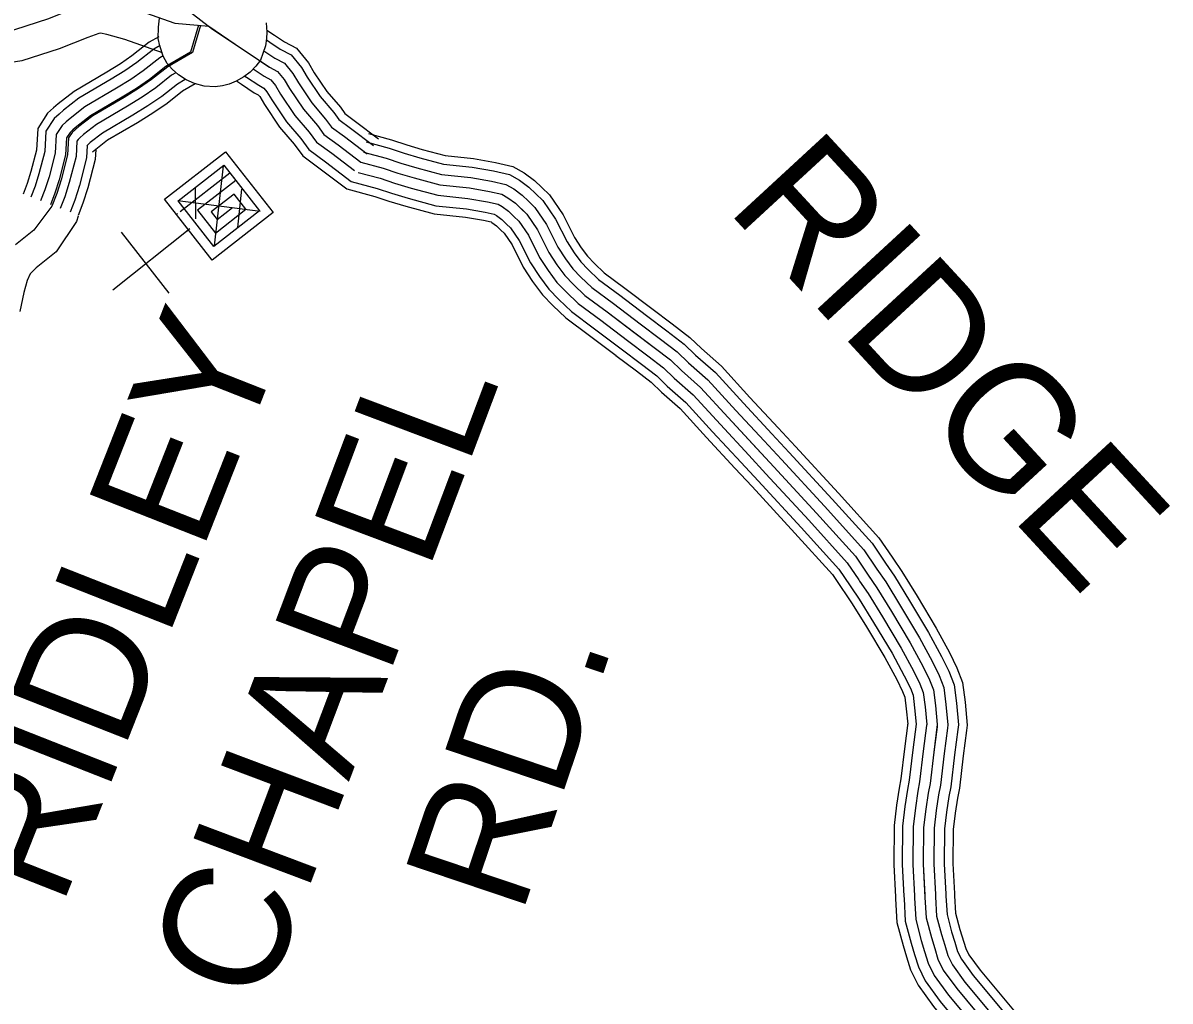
# Model space of a CAD drawing. Extents: x 1551132 to 1791609, y 378168 to 563823.
# Drawn here: x 1596039 to 1599424, y 472870 to 475757 of the extents above; entities that cross this region are included whole.
import ezdxf

# ---------------------------------------------------------------- set-up
doc = ezdxf.new("R2010")
doc.units = 0
for name, color, linetype in [('DESIGN - ROW - Right-of-Way and Easement Labels', 7, 'Continuous'), ('DESIGN - UTILITIES - Cable (Underground) with Text', 7, 'Continuous'), ('SURVEY - PROPERTY - Owners', 7, 'Continuous'), ('SURVEY - TRANSPORTATION - Roads', 7, 'Continuous'), ('SURVEY - VEGETATION - Features with Text', 7, 'Continuous')]:
    doc.layers.add(name, color=color, linetype=linetype)

msp = doc.modelspace()

# ---------------------------------------------------------------- linework, layer by layer
at = {"layer": 'DESIGN - UTILITIES - Cable (Underground) with Text'}
msp.add_line((1596328.777, 475139.417), (1596469.264, 474959.729), dxfattribs=at)
for points in [[(1596522.926, 475143.822), (1596526.885, 475146.972), (1596456.641, 475236.82), (1596636.329, 475377.315), (1596776.824, 475197.628), (1596597.128, 475057.132), (1596491.759, 475191.896), (1596494.95, 475194.396)], [(1596502.958, 475200.654), (1596648.989, 475314.833), (1596736.799, 475202.518), (1596602.036, 475097.149), (1596496.666, 475231.921), (1596631.43, 475337.29), (1596666.556, 475292.366), (1596554.25, 475204.556), (1596606.935, 475137.174), (1596696.774, 475207.426), (1596661.657, 475252.35), (1596594.275, 475199.665), (1596611.834, 475177.199), (1596656.758, 475212.325)], [(1596603.802, 475099.54), (1596630.538, 475335.149)], [(1596549.101, 475178.922), (1596547.873, 475270.514)], [(1596672.709, 475153.417), (1596684.423, 475266.234)], [(1596495.549, 475233.279), (1596738.824, 475201.427)], [(1596304.181, 474969.775), (1596531.476, 475150.614)]]:
    msp.add_lwpolyline(points, dxfattribs=at)
at = {"layer": 'SURVEY - PROPERTY - Owners'}
for points in [[(1595054.903, 475835.547), (1595180.709, 475829.572), (1595354.438, 475820.855), (1595477.993, 475798.905), (1595525.842, 475792.155), (1595617.498, 475774.704), (1595705.063, 475751.32), (1595770.895, 475744.287), (1595816.819, 475741.562), (1595872.726, 475738.687), (1595972.557, 475732.228), (1596014.614, 475738.47), (1596115.045, 475770.921), (1596197.493, 475803.655), (1596243.734, 475820.948), (1596275.408, 475822.631), (1596307.599, 475815.947), (1596367.289, 475798.997), (1596486.528, 475757.104), (1596587.067, 475747.913)], [(1596481.67, 475829.231), (1596598.167, 475739.346), (1596683.19, 475681.978), (1596732.639, 475649.177), (1596766.255, 475626.635), (1596790.037, 475614.259), (1596809.645, 475589.934), (1596825.211, 475563.666), (1596866.227, 475502.981), (1596907.426, 475454.305), (1596927.001, 475427.979), (1596968.483, 475397.312), (1597035.623, 475346.227)], [(1595050.428, 475741.361), (1595176.109, 475735.386), (1595343.788, 475726.978), (1595463.16, 475705.769), (1595510.434, 475699.102), (1595596.49, 475682.719), (1595687.788, 475658.335), (1595763.086, 475650.293), (1595811.602, 475647.409), (1595867.259, 475644.551), (1595976.481, 475637.484), (1596036.18, 475646.343), (1596146.969, 475682.144), (1596231.409, 475715.67), (1596263.2, 475727.553), (1596268.208, 475727.82), (1596285.108, 475724.312), (1596338.756, 475709.078), (1596449.962, 475670.01)], [(1596563.101, 475750.104), (1596539.118, 475670.219), (1596508.869, 475652.677), (1596465.92, 475627.993), (1596417.954, 475590.058), (1596379.622, 475563.658), (1596337.19, 475537.282), (1596244.475, 475483.03), (1596203.943, 475451.305), (1596183.676, 475433.612), (1596173.435, 475417.754), (1596170.652, 475367.761), (1596151.502, 475294.009), (1596138.886, 475254.183), (1596124.303, 475216.382), (1596071.221, 475145.163), (1596016.588, 475101.987)], [(1597035.623, 475346.227), (1597101.463, 475328.377), (1597144.862, 475314.202), (1597192.686, 475299.76), (1597268.434, 475279.059), (1597356.265, 475270.267), (1597415.297, 475259.8), (1597452.005, 475251.4), (1597469.896, 475241.225), (1597491.737, 475225.008), (1597525.42, 475192.674), (1597556.977, 475146.331), (1597590.36, 475079.954), (1597614.018, 475043.703), (1597637.709, 475011.452), (1597663.458, 474985.193), (1597697.132, 474952.851), (1597762.639, 474904.208), (1597901.577, 474798.847), (1597949.209, 474762.379), (1597981.809, 474731.129), (1598038.407, 474681.486), (1598119.547, 474592.659), (1598254.135, 474447.28), (1598380.799, 474309.993), (1598495.563, 474182.815), (1598531.07, 474130.43), (1598558.686, 474090.137), (1598602.027, 474019.669), (1598657.151, 473927.067), (1598694.516, 473858.648), (1598714.141, 473818.422), (1598725.866, 473788.288), (1598731.449, 473742.178), (1598736.949, 473686.06), (1598726.24, 473604.058), (1598715.441, 473512.039), (1598709.899, 473483.822), (1598702.783, 473436.054), (1598696.316, 473382.052), (1598695.366, 473273.925), (1598700.499, 473175.755), (1598703.966, 473115.654), (1598719.432, 473057.444), (1598729.14, 473025.318), (1598738.848, 472993.192), (1598754.548, 472961.016), (1598794.03, 472906.598), (1598908.711, 472769.412)], [(1596202.009, 475186.606), (1596196.843, 475171.081), (1596136.819, 475081.387), (1596077.529, 475034.535), (1596059.779, 475016.235), (1596050.846, 474997.151), (1596041.004, 474961.692), (1596029.53, 474905.315)]]:
    msp.add_lwpolyline(points, dxfattribs=at)
at = {"layer": 'SURVEY - TRANSPORTATION - Roads'}
for points in [[(1596557.168, 475750.646), (1596533.185, 475670.761), (1596502.936, 475653.218), (1596459.987, 475628.534), (1596412.021, 475590.6), (1596373.689, 475564.199), (1596331.256, 475537.824), (1596238.542, 475483.572), (1596198.009, 475451.846), (1596177.743, 475434.154), (1596167.502, 475418.295), (1596164.718, 475368.302), (1596145.569, 475294.551), (1596132.953, 475254.724), (1596119.778, 475220.582)], [(1596587.067, 475747.913), (1596683.19, 475681.978), (1596732.639, 475649.177), (1596766.255, 475626.635), (1596790.037, 475614.259), (1596809.645, 475589.934), (1596825.211, 475563.666), (1596866.227, 475502.981), (1596907.426, 475454.305), (1596927.001, 475427.979), (1596968.483, 475397.312), (1597035.623, 475346.227)], [(1596758.313, 475736.204), (1596780.754, 475721.32), (1596810.554, 475701.345), (1596846.161, 475682.811), (1596881.068, 475639.51), (1596898.493, 475610.093), (1596935.442, 475555.424), (1596975.383, 475508.248), (1596988.899, 475490.056), (1597020.515, 475466.689), (1597088.13, 475415.246)], [(1596439.296, 475716.662), (1596411.221, 475700.528), (1596360.481, 475660.393), (1596326.182, 475636.776), (1596286.466, 475612.084), (1596189.701, 475555.466), (1596142.744, 475518.706), (1596129.303, 475506.981)], [(1596757.246, 475707.262), (1596767.038, 475700.761), (1596797.929, 475680.044), (1596830.161, 475663.269), (1596860.711, 475625.376), (1596877.61, 475596.859), (1596915.718, 475540.482), (1596956.008, 475492.873), (1596971.258, 475472.364), (1597005.682, 475446.913), (1597073.164, 475395.57)], [(1596443.462, 475690.553), (1596425.121, 475680.011), (1596375.172, 475640.501), (1596339.723, 475616.092), (1596299.232, 475590.917), (1596203.626, 475534.973), (1596158.494, 475499.656), (1596145.552, 475488.356)], [(1596452.82, 475660.169), (1596442.554, 475654.268), (1596393.597, 475615.551), (1596356.706, 475590.142), (1596315.24, 475564.374), (1596221.084, 475509.273), (1596178.252, 475475.747), (1596165.927, 475464.997)], [(1596749.463, 475675.219), (1596749.838, 475674.969), (1596782.087, 475653.344), (1596810.103, 475638.768), (1596835.178, 475607.659), (1596851.411, 475580.267), (1596890.968, 475521.732), (1596931.717, 475473.589), (1596949.133, 475450.172), (1596987.083, 475422.113), (1597054.389, 475370.903)], [(1596468.128, 475633.218), (1596459.987, 475628.534), (1596412.021, 475590.6), (1596373.689, 475564.199), (1596331.256, 475537.824), (1596238.542, 475483.572), (1596198.009, 475451.846), (1596186.31, 475441.638)], [(1596737.755, 475645.743), (1596766.255, 475626.635), (1596790.037, 475614.259), (1596809.645, 475589.934), (1596825.211, 475563.666), (1596866.227, 475502.981), (1596907.426, 475454.305), (1596927.001, 475427.979), (1596968.483, 475397.312), (1597035.623, 475346.227)], [(1596490.344, 475610.226), (1596477.42, 475602.8), (1596430.446, 475565.649), (1596390.672, 475538.257), (1596347.273, 475511.273), (1596256, 475457.871), (1596217.767, 475427.946), (1596206.693, 475418.279)], [(1596693.84, 475600.509), (1596698.239, 475597.592), (1596734.58, 475573.225), (1596749.913, 475565.25), (1596758.58, 475554.491), (1596772.813, 475530.474), (1596816.737, 475465.48), (1596858.844, 475415.737), (1596882.743, 475383.595), (1596931.284, 475347.711), (1597007.724, 475289.551)], [(1596717.756, 475621.834), (1596750.422, 475599.925), (1596769.971, 475589.75), (1596784.112, 475572.208), (1596799.012, 475547.066), (1596841.486, 475484.231), (1596883.135, 475435.021), (1596904.868, 475405.787), (1596949.883, 475372.511), (1597016.857, 475321.552)], [(1596517.86, 475590.283), (1596494.853, 475577.058), (1596448.87, 475540.699), (1596407.655, 475512.306), (1596363.281, 475484.731), (1596273.458, 475432.171), (1596237.525, 475404.037), (1596227.067, 475394.92)], [(1596548.301, 475578.125), (1596546.793, 475577.25), (1596509.311, 475555.708), (1596464.162, 475519.998), (1596421.746, 475490.789), (1596376.564, 475462.705), (1596287.949, 475410.845), (1596253.916, 475384.211), (1596243.975, 475375.544)], [(1596669.098, 475586.067), (1596683.973, 475576.2), (1596721.447, 475551.066), (1596733.264, 475544.916), (1596737.397, 475539.791), (1596751.08, 475516.707), (1596796.212, 475449.93), (1596838.686, 475399.745), (1596864.385, 475365.186), (1596915.851, 475327.135), (1596994.007, 475267.667)], [(1596129.303, 475506.981), (1596111.52, 475491.456), (1596082.195, 475446.046), (1596078.621, 475381.744), (1596062.213, 475318.559), (1596051.096, 475283.458), (1596038.88, 475251.799)], [(1596145.561, 475488.356), (1596130.394, 475475.122), (1596106.512, 475438.138), (1596103.162, 475377.911), (1596085.97, 475311.718), (1596074.429, 475275.267), (1596061.937, 475242.907)], [(1596165.944, 475465.005), (1596154.069, 475454.638), (1596137.011, 475428.221), (1596133.936, 475373.111), (1596115.77, 475303.134), (1596103.687, 475265), (1596090.853, 475231.741)], [(1596186.326, 475441.646), (1596177.743, 475434.154), (1596167.502, 475418.295), (1596164.718, 475368.302), (1596145.569, 475294.551), (1596132.953, 475254.724), (1596119.778, 475220.582)], [(1597058.573, 475430.888), (1597126.571, 475412.454), (1597171.162, 475397.887), (1597216.927, 475384.07), (1597284.475, 475365.611), (1597368.307, 475357.22), (1597432.747, 475345.794), (1597484.146, 475334.027), (1597517.895, 475314.835), (1597548.478, 475292.126), (1597569.769, 475271.692)], [(1596206.709, 475418.287), (1596201.418, 475413.67), (1596197.993, 475408.37), (1596195.501, 475363.494), (1596175.368, 475285.967), (1596162.218, 475244.449), (1596148.702, 475209.423)], [(1596228.359, 475396.037), (1596226.275, 475358.694), (1596205.167, 475277.383), (1596191.476, 475234.182), (1596177.618, 475198.256)], [(1597051.848, 475406.071), (1597119.213, 475387.804), (1597163.453, 475373.353), (1597209.819, 475359.353), (1597279.776, 475340.236), (1597364.774, 475331.727), (1597427.63, 475320.585), (1597474.729, 475309.802), (1597503.829, 475293.251), (1597531.845, 475272.451), (1597551.952, 475253.142)], [(1596253.433, 475383.786), (1596251.808, 475354.71), (1596229.884, 475270.267), (1596215.759, 475225.657), (1596201.609, 475188.998)], [(1597043.731, 475376.145), (1597110.338, 475358.094), (1597154.154, 475343.777), (1597201.252, 475329.552), (1597274.101, 475309.643), (1597360.524, 475300.993), (1597421.464, 475290.193), (1597463.363, 475280.601), (1597486.862, 475267.242), (1597511.787, 475248.734), (1597530.486, 475230.783)], [(1597035.623, 475346.227), (1597101.463, 475328.377), (1597144.862, 475314.202), (1597192.686, 475299.76), (1597268.434, 475279.059), (1597356.265, 475270.267), (1597415.297, 475259.8), (1597452.005, 475251.4), (1597469.896, 475241.225), (1597491.737, 475225.008), (1597525.42, 475192.674), (1597556.977, 475146.331), (1597590.36, 475079.954), (1597614.018, 475043.703), (1597637.709, 475011.452), (1597663.458, 474985.193), (1597697.132, 474952.851), (1597762.639, 474904.208), (1597901.577, 474798.847), (1597949.209, 474762.379), (1597981.809, 474731.129), (1598038.407, 474681.486), (1598119.547, 474592.659), (1598254.135, 474447.28), (1598380.799, 474309.993), (1598495.563, 474182.815), (1598531.07, 474130.43), (1598558.686, 474090.137), (1598602.027, 474019.669), (1598657.151, 473927.067), (1598694.516, 473858.648), (1598714.141, 473818.422), (1598725.866, 473788.288), (1598731.449, 473742.178), (1598736.949, 473686.06), (1598726.24, 473604.058), (1598715.441, 473512.039), (1598709.899, 473483.822), (1598702.783, 473436.054), (1598696.316, 473382.052), (1598695.366, 473273.925), (1598700.499, 473175.755), (1598703.966, 473115.654), (1598719.432, 473057.444), (1598729.14, 473025.318), (1598738.848, 472993.192), (1598754.548, 472961.016), (1598794.03, 472906.598), (1598908.711, 472769.412)], [(1597035.623, 475346.227), (1597101.463, 475328.377), (1597144.862, 475314.202), (1597192.686, 475299.76), (1597268.434, 475279.059), (1597356.265, 475270.267), (1597415.297, 475259.8), (1597452.005, 475251.4), (1597469.896, 475241.225), (1597491.737, 475225.008), (1597509.02, 475208.416)], [(1597007.724, 475289.551), (1597083.713, 475268.95), (1597126.271, 475255.05), (1597175.553, 475240.166), (1597257.093, 475217.883), (1597347.757, 475208.807), (1597402.964, 475199.015), (1597429.28, 475192.999), (1597435.963, 475189.199), (1597451.63, 475177.565), (1597466.088, 475163.69)], [(1597027.515, 475316.31), (1597092.588, 475298.66), (1597135.571, 475284.626), (1597184.119, 475269.967), (1597262.768, 475248.475), (1597352.007, 475239.542), (1597409.131, 475229.408), (1597440.647, 475222.199), (1597452.93, 475215.208), (1597471.688, 475201.282), (1597487.554, 475186.049)], [(1596994.007, 475267.667), (1597076.639, 475245.258), (1597118.863, 475231.466), (1597168.72, 475216.407), (1597252.576, 475193.49), (1597344.357, 475184.307), (1597398.048, 475174.79), (1597420.231, 475169.715), (1597422.439, 475168.456), (1597435.638, 475158.648), (1597448.971, 475145.856)], [(1597569.752, 475271.709), (1597592.768, 475249.617), (1597632.734, 475190.915), (1597666.508, 475123.772), (1597686.149, 475093.68), (1597704.707, 475068.412), (1597725.165, 475047.553), (1597753.881, 475019.969), (1597815.288, 474974.368), (1597894.144, 474914.567)], [(1597530.478, 475230.791), (1597549.219, 475212.799), (1597583.752, 475162.09), (1597617.268, 475095.438), (1597639.509, 475061.362), (1597661.383, 475031.586), (1597685.266, 475007.227), (1597717.19, 474976.568), (1597781.247, 474929), (1597859.878, 474869.374)], [(1597551.944, 475253.15), (1597573.019, 475232.925), (1597610.526, 475177.848), (1597644.184, 475110.922), (1597665, 475079.029), (1597685.066, 475051.712), (1597707.074, 475029.27), (1597737.248, 475000.286), (1597799.855, 474953.801), (1597878.603, 474894.075)], [(1597509.012, 475208.424), (1597525.42, 475192.674), (1597556.977, 475146.331), (1597590.36, 475079.954), (1597614.018, 475043.703), (1597637.709, 475011.452), (1597663.458, 474985.193), (1597697.132, 474952.851), (1597762.639, 474904.208), (1597841.145, 474844.673)], [(1597466.079, 475163.698), (1597477.821, 475152.423), (1597503.429, 475114.813), (1597536.536, 475048.987), (1597563.035, 475008.377), (1597590.351, 474971.193), (1597619.842, 474941.117), (1597657.016, 474905.416), (1597725.423, 474854.615), (1597803.688, 474795.272)], [(1597487.546, 475186.057), (1597501.62, 475172.548), (1597530.203, 475130.572), (1597563.452, 475064.47), (1597588.526, 475026.044), (1597614.034, 474991.319), (1597641.65, 474963.16), (1597677.074, 474929.134), (1597744.031, 474879.416), (1597822.413, 474819.973)], [(1597448.963, 475145.864), (1597458.838, 475136.381), (1597482.079, 475102.255), (1597515.078, 475036.636), (1597542.711, 474994.294), (1597571.477, 474955.143), (1597602.451, 474923.55), (1597641.025, 474886.499), (1597710.59, 474834.848), (1597788.747, 474775.571)], [(1597878.586, 474894.091), (1597939.151, 474848.165), (1597989.625, 474809.522), (1598023.724, 474776.838), (1598081.865, 474725.837), (1598165.179, 474634.626), (1598248.869, 474544.224)], [(1597894.128, 474914.583), (1597954.734, 474868.624), (1598006.392, 474829.073), (1598041.107, 474795.797), (1598099.898, 474744.229), (1598184.112, 474652.035), (1598267.744, 474561.699)], [(1597859.862, 474869.382), (1597920.36, 474823.506), (1597969.417, 474785.947), (1598002.767, 474753.979), (1598060.14, 474703.661), (1598142.363, 474613.642), (1598226.128, 474523.165)], [(1597822.396, 474819.981), (1597882.794, 474774.188), (1597929.002, 474738.812), (1597960.851, 474708.278), (1598016.675, 474659.31), (1598096.731, 474571.675), (1598180.629, 474481.047)], [(1597841.129, 474844.682), (1597901.577, 474798.847), (1597949.209, 474762.379), (1597981.809, 474731.129), (1598038.407, 474681.486), (1598119.547, 474592.659), (1598203.378, 474502.106)], [(1597803.671, 474795.272), (1597864.003, 474749.529), (1597908.794, 474715.237), (1597939.893, 474685.419), (1597994.95, 474637.135), (1598073.915, 474550.691), (1598157.888, 474459.988)], [(1597788.738, 474775.58), (1597849.028, 474729.87), (1597892.677, 474696.444), (1597923.185, 474667.202), (1597977.617, 474619.451), (1598055.715, 474533.957), (1598139.746, 474443.196)], [(1598248.869, 474544.241), (1598299.668, 474489.364), (1598426.598, 474351.786), (1598544.47, 474221.166), (1598582.294, 474165.356), (1598584.403, 474162.289)], [(1598267.735, 474561.708), (1598318.551, 474506.815), (1598445.598, 474369.12), (1598564.753, 474237.066), (1598603.544, 474179.84), (1598605.61, 474176.831)], [(1598226.119, 474523.182), (1598276.902, 474468.322), (1598403.699, 474330.894), (1598520.021, 474201.99), (1598556.686, 474147.897), (1598558.836, 474144.755)], [(1598180.621, 474481.064), (1598231.369, 474426.238), (1598357.9, 474289.092), (1598471.105, 474163.639), (1598505.454, 474112.963), (1598507.704, 474109.688)], [(1598203.37, 474502.123), (1598254.135, 474447.28), (1598380.799, 474309.993), (1598495.563, 474182.815), (1598531.07, 474130.43), (1598533.27, 474127.222)], [(1598139.738, 474443.213), (1598190.454, 474388.42), (1598316.742, 474251.541), (1598427.156, 474129.18), (1598459.422, 474081.579), (1598461.755, 474078.179)], [(1598157.871, 474460.005), (1598208.603, 474405.195), (1598335, 474268.2), (1598446.656, 474144.464), (1598479.847, 474095.504), (1598482.138, 474092.154)], [(1598605.619, 474176.823), (1598632.268, 474137.939), (1598677.075, 474065.087), (1598733.349, 473970.543), (1598772.465, 473898.924), (1598794.564, 473853.615), (1598811.614, 473809.797), (1598818.647, 473751.729), (1598825.222, 473684.66), (1598823.072, 473668.152)], [(1598558.836, 474144.764), (1598584.686, 474107.03), (1598628.551, 474035.719), (1598684.083, 473942.434), (1598722.066, 473872.882), (1598742.565, 473830.864), (1598756.173, 473795.888), (1598762.265, 473745.554), (1598768.148, 473685.569), (1598766.831, 473675.46)], [(1598584.403, 474162.289), (1598610.694, 474123.922), (1598655.067, 474051.77), (1598711.008, 473957.792), (1598749.615, 473887.116), (1598770.99, 473843.298), (1598786.473, 473803.497), (1598793.081, 473748.929), (1598799.339, 473685.077), (1598797.572, 473671.468)], [(1598507.688, 474109.713), (1598532.687, 474073.245), (1598575.503, 474003.618), (1598630.218, 473911.699), (1598666.967, 473844.414), (1598685.717, 473805.98), (1598695.558, 473780.688), (1598700.633, 473738.803), (1598705.749, 473686.552), (1598705.349, 473683.46)], [(1598533.262, 474127.238), (1598558.686, 474090.137), (1598602.027, 474019.669), (1598657.151, 473927.067), (1598694.516, 473858.648), (1598714.141, 473818.422), (1598725.866, 473788.288), (1598731.449, 473742.178), (1598736.949, 473686.06), (1598736.09, 473679.46)], [(1598461.73, 474078.212), (1598485.946, 474042.878), (1598527.837, 473974.768), (1598581.819, 473884.09), (1598617.46, 473818.83), (1598634.634, 473783.629), (1598641.093, 473767.021), (1598645.242, 473732.736), (1598649.684, 473687.444)], [(1598482.122, 474092.187), (1598506.679, 474056.353), (1598548.987, 473987.568), (1598603.294, 473896.341), (1598639.418, 473830.181), (1598657.292, 473793.546), (1598665.259, 473773.079), (1598669.817, 473735.428), (1598674.558, 473687.044)], [(1598650.109, 473690.71), (1598640.184, 473614.725), (1598629.709, 473525.473), (1598624.426, 473498.572), (1598616.835, 473447.604), (1598609.643, 473387.602), (1598608.635, 473272.041), (1598613.56, 473177.789)], [(1598674.617, 473687.51), (1598664.709, 473611.683), (1598654.142, 473521.639), (1598648.784, 473494.372), (1598641.326, 473444.312), (1598634.351, 473386.019), (1598633.351, 473272.575), (1598638.242, 473179.08)], [(1598705.349, 473683.494), (1598695.475, 473607.875), (1598684.791, 473516.839), (1598679.342, 473489.097), (1598672.058, 473440.179), (1598665.333, 473384.036), (1598664.358, 473273.25), (1598669.2, 473180.705)], [(1598736.09, 473679.477), (1598726.24, 473604.058), (1598715.441, 473512.039), (1598709.899, 473483.822), (1598702.783, 473436.054), (1598696.316, 473382.052), (1598695.366, 473273.925), (1598700.158, 473182.322)], [(1598766.831, 473675.46), (1598757.006, 473600.241), (1598746.09, 473507.239), (1598740.457, 473478.547), (1598733.507, 473431.929), (1598727.299, 473380.069), (1598726.374, 473274.6), (1598731.115, 473183.939)], [(1598797.564, 473671.443), (1598787.772, 473596.433), (1598776.739, 473502.439), (1598771.014, 473473.271), (1598764.239, 473427.795), (1598758.281, 473378.086), (1598757.381, 473275.275), (1598762.073, 473185.564)], [(1598823.063, 473668.118), (1598813.288, 473593.266), (1598802.164, 473498.455), (1598796.355, 473468.896), (1598789.722, 473424.37), (1598783.981, 473376.436), (1598783.097, 473275.833), (1598787.755, 473186.906)], [(1598613.56, 473177.847), (1598613.918, 473171.014), (1598617.901, 473101.878), (1598636.001, 473033.76), (1598646.134, 473000.234), (1598657.858, 472961.433), (1598679.924, 472916.199), (1598725.59, 472853.264), (1598841.804, 472714.243), (1598856.587, 472696.06)], [(1598638.242, 473179.122), (1598638.592, 473172.364), (1598642.434, 473105.804), (1598659.783, 473040.51), (1598669.791, 473007.384), (1598680.941, 472970.483), (1598701.199, 472928.974), (1598745.098, 472868.464), (1598860.87, 472729.969), (1598875.77, 472711.652)], [(1598669.2, 473180.73), (1598669.55, 473174.055), (1598673.2, 473110.729), (1598689.608, 473048.977), (1598699.466, 473016.351), (1598709.899, 472981.842), (1598727.873, 472944.999), (1598769.564, 472887.531), (1598884.795, 472749.686), (1598899.819, 472731.211)], [(1598700.158, 473182.339), (1598700.499, 473175.755), (1598703.966, 473115.654), (1598719.432, 473057.444), (1598729.14, 473025.318), (1598738.848, 472993.192), (1598754.548, 472961.016), (1598794.03, 472906.598), (1598908.711, 472769.412), (1598923.869, 472750.769)], [(1598731.115, 473183.947), (1598731.448, 473177.455), (1598734.732, 473120.579), (1598749.256, 473065.911), (1598758.814, 473034.285), (1598767.797, 473004.543), (1598781.222, 472977.034), (1598818.496, 472925.666), (1598932.627, 472789.137), (1598947.918, 472770.328)], [(1598762.073, 473185.556), (1598762.406, 473179.147), (1598765.498, 473125.504), (1598779.081, 473074.378), (1598788.489, 473043.252), (1598796.755, 473015.901), (1598807.897, 472993.059), (1598842.962, 472944.733), (1598956.551, 472808.854), (1598971.968, 472789.887)], [(1598787.755, 473186.889), (1598788.08, 473180.556), (1598791.022, 473129.588), (1598803.822, 473081.403), (1598820.771, 473025.318), (1598830.029, 473006.351), (1598863.254, 472960.55), (1598976.392, 472825.213), (1598991.925, 472806.113)]]:
    msp.add_lwpolyline(points, dxfattribs=at)
at = {"layer": 'SURVEY - VEGETATION - Features with Text'}
msp.add_lwpolyline([(1596756.555, 475757.655), (1596758.638, 475730.179), (1596757.638, 475711.028), (1596754.097, 475689.794), (1596746.588, 475667.502), (1596739.305, 475647.918), (1596725.597, 475630.135), (1596709.198, 475612.351), (1596690.465, 475598.75), (1596667.715, 475585.008), (1596647.082, 475576.308), (1596627.224, 475571.616), (1596605.892, 475568.816), (1596573.342, 475570.741), (1596545.176, 475578.166), (1596520.569, 475589.5), (1596497.586, 475604.017), (1596478.736, 475621.043), (1596464.295, 475637.968), (1596452.587, 475659.202), (1596442.837, 475690.161), (1596437.371, 475711.945), (1596438.721, 475745.229), (1596441.679, 475771.513)], dxfattribs=at)

# ---------------------------------------------------------------- texts
at = {"layer": 'DESIGN - ROW - Right-of-Way and Easement Labels'}
for s, height, rotation, p in [('RIDGE', 370.001, 312.693572, (1598110.364, 475209.683)), ('RIDLEY', 370.0073, 68.493306, (1596152.251, 473143.27)), ('CHAPEL', 370.0075, 69.341386, (1596748.087, 472847.246)), ('RD.', 370.0078, 71.36225, (1597508.81, 473117.678))]:
    msp.add_text(s, height=height, rotation=rotation, dxfattribs=at).set_placement(p)

doc.saveas('drawing.dxf')
